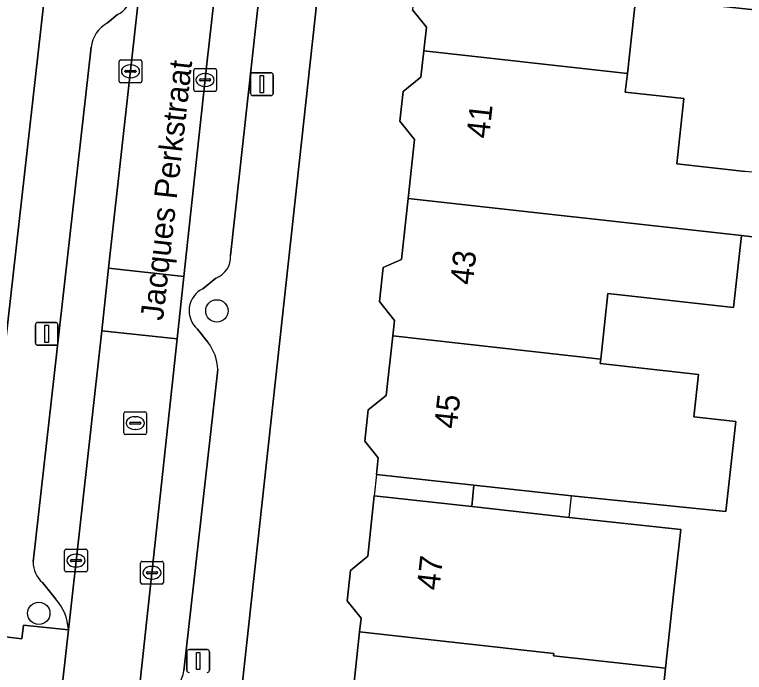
# Model space of a CAD drawing. Extents: x 161258 to 161838, y 380833 to 381727.
# Drawn here: x 161705.52 to 161737.48, y 381377.89 to 381406.72 of the extents above; entities that cross this region are included whole.
import ezdxf

# ---------------------------------------------------------------- set-up
doc = ezdxf.new("R2010")
doc.units = 0
for name, color, linetype in [('IMGEO_Boom', 7, 'Continuous'), ('IMGEO_Erf', 7, 'Continuous'), ('IMGEO_Kolk', 7, 'Continuous'), ('IMGEO_Lichtmast', 7, 'Continuous'), ('IMGEO_Openbare_ruimte_label', 7, 'Continuous'), ('IMGEO_Pand', 7, 'Continuous'), ('IMGEO_Pand_nummerreeks', 7, 'Continuous'), ('IMGEO_Pand_overbouw', 7, 'Continuous'), ('IMGEO_Parkeervlak_open', 7, 'Continuous'), ('IMGEO_Rijbaan_lokaal_open', 7, 'Continuous'), ('IMGEO_Rioolput', 7, 'Continuous'), ('IMGEO_Voetpad_open', 7, 'Continuous')]:
    doc.layers.add(name, color=color, linetype=linetype)

msp = doc.modelspace()

# ---------------------------------------------------------------- linework, layer by layer
at = {"layer": 'IMGEO_Boom'}
for centre in [(161714.376, 381393.732), (161706.581, 381380.482)]:
    msp.add_circle(centre, 0.489, dxfattribs=at)
at = {"layer": 'IMGEO_Erf'}
for points in [[(161649.876, 381358.212), (161669.686, 381355.721), (161676.646, 381354.846), (161685.778, 381353.698), (161689.572, 381353.221), (161700.55, 381351.841), (161703.323, 381376.439), (161703.682, 381379.623), (161710.363, 381438.89), (161702.199, 381460.88)], [(161722.379, 381440.599), (161722.102, 381438), (161721.934, 381436.431), (161715.1, 381373.857), (161714.528, 381368.72), (161712.463, 381350.189), (161712.163, 381347.496), (161746.295, 381343.062)], [(161738.324, 381406.878), (161732.721, 381407.493), (161732.352, 381404.128), (161732.263, 381403.319), (161734.83, 381403.038), (161734.516, 381400.175), (161737.512, 381399.846)], [(161738.085, 381396.952), (161737.346, 381397.034), (161737.001, 381393.886), (161731.499, 381394.49), (161731.184, 381391.62), (161731.163, 381391.425), (161735.466, 381390.952), (161735.261, 381389.087), (161737.099, 381388.885), (161736.666, 381384.941), (161729.912, 381385.632), (161725.633, 381386.102), (161721.364, 381386.571), (161721.439, 381387.297), (161720.857, 381388.023), (161721.007, 381389.393), (161721.797, 381390.026), (161722.083, 381392.634), (161722.158, 381393.316), (161721.498, 381394.138), (161721.662, 381395.631), (161722.457, 381395.98), (161722.751, 381398.66), (161723.033, 381401.236), (161722.389, 381402.039), (161722.532, 381403.342), (161723.314, 381403.969), (161723.44, 381405.121), (161723.554, 381406.159), (161722.937, 381406.928)]]:
    msp.add_lwpolyline(points, dxfattribs=at)
msp.add_lwpolyline([(161725.536, 381385.156), (161729.808, 381384.687), (161734.687, 381384.152), (161734.377, 381381.323), (161734.025, 381378.077), (161733.694, 381375.059), (161732.446, 381375.183), (161732.141, 381372.404), (161728.465, 381372.807), (161724.907, 381373.197), (161719.936, 381373.743), (161720.021, 381374.52), (161719.41, 381375.282), (161719.548, 381376.544), (161720.353, 381377.19), (161720.625, 381379.67), (161720.691, 381380.268), (161720.079, 381381.03), (161720.225, 381382.362), (161720.995, 381382.98), (161721.267, 381385.625)], close=True, dxfattribs=at)
at = {"layer": 'IMGEO_Kolk'}
for p, q in [((161710.094, 381403.802), (161710.094, 381404.654)), ((161710.169, 381404.728), (161711.021, 381404.728)), ((161711.095, 381404.654), (161711.095, 381403.802)), ((161710.353, 381404.222), (161710.353, 381404.234)), ((161710.396, 381404.271), (161710.794, 381404.271)), ((161710.582, 381404.508), (161710.607, 381404.508)), ((161710.837, 381404.234), (161710.837, 381404.222)), ((161713.362, 381403.425), (161713.362, 381404.277)), ((161713.437, 381404.351), (161714.289, 381404.351)), ((161714.363, 381404.277), (161714.363, 381403.425)), ((161710.791, 381404.185), (161710.393, 381404.185)), ((161710.605, 381403.948), (161710.58, 381403.948)), ((161713.85, 381404.131), (161713.875, 381404.131)), ((161711.021, 381403.728), (161710.169, 381403.728)), ((161713.621, 381403.845), (161713.621, 381403.857)), ((161714.059, 381403.808), (161713.661, 381403.808)), ((161713.664, 381403.894), (161714.062, 381403.894)), ((161714.105, 381403.857), (161714.105, 381403.845)), ((161714.289, 381403.351), (161713.437, 381403.351)), ((161713.873, 381403.571), (161713.848, 381403.571)), ((161707.709, 381382.368), (161707.709, 381383.22)), ((161707.784, 381383.294), (161708.636, 381383.294)), ((161708.71, 381383.22), (161708.71, 381382.368)), ((161708.011, 381382.837), (161708.409, 381382.837)), ((161708.197, 381383.074), (161708.222, 381383.074)), ((161707.968, 381382.788), (161707.968, 381382.8)), ((161708.406, 381382.751), (161708.008, 381382.751)), ((161708.22, 381382.514), (161708.195, 381382.514)), ((161708.452, 381382.8), (161708.452, 381382.788)), ((161711.036, 381381.834), (161711.036, 381382.686)), ((161711.111, 381382.76), (161711.963, 381382.76)), ((161711.524, 381382.54), (161711.549, 381382.54)), ((161712.037, 381382.686), (161712.037, 381381.834)), ((161708.636, 381382.294), (161707.784, 381382.294)), ((161711.295, 381382.254), (161711.295, 381382.266)), ((161711.733, 381382.217), (161711.335, 381382.217)), ((161711.338, 381382.303), (161711.736, 381382.303)), ((161711.779, 381382.266), (161711.779, 381382.254)), ((161711.547, 381381.98), (161711.522, 381381.98)), ((161711.963, 381381.76), (161711.111, 381381.76))]:
    msp.add_line(p, q, dxfattribs=at)
for points in [[(161710.094, 381403.802), (161710.094, 381404.654)], [(161710.169, 381404.728), (161711.021, 381404.728)], [(161711.095, 381404.654), (161711.095, 381403.802)], [(161713.362, 381403.425), (161713.362, 381404.277)], [(161713.437, 381404.351), (161714.289, 381404.351)], [(161714.363, 381404.277), (161714.363, 381403.425)], [(161711.021, 381403.728), (161710.169, 381403.728)], [(161714.289, 381403.351), (161713.437, 381403.351)], [(161707.709, 381382.368), (161707.709, 381383.22)], [(161707.784, 381383.294), (161708.636, 381383.294)], [(161708.71, 381383.22), (161708.71, 381382.368)], [(161711.036, 381381.834), (161711.036, 381382.686)], [(161711.111, 381382.76), (161711.963, 381382.76)], [(161712.037, 381382.686), (161712.037, 381381.834)], [(161708.636, 381382.294), (161707.784, 381382.294)], [(161711.963, 381381.76), (161711.111, 381381.76)]]:
    msp.add_lwpolyline(points, dxfattribs=at)
for centre, radius, start, end in [((161710.171, 381404.652), 0.0765, 91.552, 178.448), ((161710.171, 381404.652), 0.0765, 91.552, 178.448), ((161711.019, 381404.652), 0.0765, 1.552, 88.448), ((161711.019, 381404.652), 0.0765, 1.552, 88.448), ((161710.393, 381404.231), 0.0403, 85.8775, 175.7526), ((161710.798, 381404.233), 0.0386, 1.7309, 96.639), ((161713.439, 381404.275), 0.0765, 91.552, 178.448), ((161713.439, 381404.275), 0.0765, 91.552, 178.448), ((161714.287, 381404.275), 0.0765, 1.552, 88.448), ((161714.287, 381404.275), 0.0765, 1.552, 88.448), ((161710.39, 381404.221), 0.0366, 178.938, 274.7102), ((161710.794, 381404.228), 0.043, 264.8664, 352.4533), ((161710.171, 381403.804), 0.0765, 181.552, 268.448), ((161710.171, 381403.804), 0.0765, 181.552, 268.448), ((161711.019, 381403.804), 0.0765, 271.552, 358.448), ((161711.019, 381403.804), 0.0765, 271.552, 358.448), ((161713.661, 381403.854), 0.0403, 85.8775, 175.7526), ((161713.658, 381403.844), 0.0366, 178.938, 274.7102), ((161714.062, 381403.851), 0.043, 264.8664, 352.4533), ((161714.066, 381403.856), 0.0386, 1.7309, 96.639), ((161713.439, 381403.427), 0.0765, 181.552, 268.448), ((161713.439, 381403.427), 0.0765, 181.552, 268.448), ((161714.287, 381403.427), 0.0765, 271.552, 358.448), ((161714.287, 381403.427), 0.0765, 271.552, 358.448), ((161707.786, 381383.218), 0.0765, 91.552, 178.448), ((161707.786, 381383.218), 0.0765, 91.552, 178.448), ((161708.634, 381383.218), 0.0765, 1.552, 88.448), ((161708.634, 381383.218), 0.0765, 1.552, 88.448), ((161708.008, 381382.797), 0.0403, 85.8775, 175.7526), ((161708.413, 381382.799), 0.0386, 1.7309, 96.639), ((161708.005, 381382.787), 0.0366, 178.938, 274.7102), ((161708.409, 381382.794), 0.043, 264.8664, 352.4533), ((161711.113, 381382.684), 0.0765, 91.552, 178.448), ((161711.113, 381382.684), 0.0765, 91.552, 178.448), ((161711.961, 381382.684), 0.0765, 1.552, 88.448), ((161711.961, 381382.684), 0.0765, 1.552, 88.448), ((161707.786, 381382.37), 0.0765, 181.552, 268.448), ((161707.786, 381382.37), 0.0765, 181.552, 268.448), ((161708.634, 381382.37), 0.0765, 271.552, 358.448), ((161708.634, 381382.37), 0.0765, 271.552, 358.448), ((161711.335, 381382.263), 0.0403, 85.8775, 175.7526), ((161711.332, 381382.253), 0.0366, 178.938, 274.7102), ((161711.736, 381382.26), 0.043, 264.8664, 352.4533), ((161711.74, 381382.265), 0.0386, 1.7309, 96.639), ((161711.113, 381381.836), 0.0765, 181.552, 268.448), ((161711.113, 381381.836), 0.0765, 181.552, 268.448), ((161711.961, 381381.836), 0.0765, 271.552, 358.448), ((161711.961, 381381.836), 0.0765, 271.552, 358.448)]:
    msp.add_arc(centre, radius, start, end, dxfattribs=at)
for centre, major_axis, ratio, start_param, end_param in [((161710.581, 381404.228), (-0.387, 0.002), 0.722429, 4.712389, 7.853982), ((161710.606, 381404.228), (-0.39, 0.002), 0.717154, 1.570796, 4.712389), ((161713.849, 381403.851), (-0.387, 0.002), 0.722429, 4.712389, 7.853982), ((161713.874, 381403.851), (-0.39, 0.002), 0.717154, 1.570796, 4.712389), ((161708.196, 381382.794), (-0.387, 0.002), 0.722429, 4.712389, 7.853982), ((161708.221, 381382.794), (-0.39, 0.002), 0.717154, 1.570796, 4.712389), ((161711.523, 381382.26), (-0.387, 0.002), 0.722429, 4.712389, 7.853982), ((161711.548, 381382.26), (-0.39, 0.002), 0.717154, 1.570796, 4.712389)]:
    msp.add_ellipse(centre, major_axis=major_axis, ratio=ratio, start_param=start_param, end_param=end_param, dxfattribs=at)
at = {"layer": 'IMGEO_Lichtmast'}
for p, q in [((161715.856, 381403.264), (161715.856, 381404.064)), ((161715.856, 381404.064), (161715.856, 381403.264)), ((161715.956, 381404.164), (161716.746, 381404.164)), ((161716.746, 381404.164), (161715.956, 381404.164)), ((161716.846, 381404.064), (161716.846, 381403.264)), ((161716.846, 381403.264), (161716.846, 381404.064)), ((161716.746, 381403.164), (161715.956, 381403.164)), ((161715.956, 381403.164), (161716.746, 381403.164)), ((161706.429, 381392.327), (161706.429, 381393.127)), ((161706.429, 381393.127), (161706.429, 381392.327)), ((161706.529, 381393.227), (161707.319, 381393.227)), ((161707.319, 381393.227), (161706.529, 381393.227)), ((161707.419, 381393.127), (161707.419, 381392.327)), ((161707.419, 381392.327), (161707.419, 381393.127)), ((161707.319, 381392.227), (161706.529, 381392.227)), ((161706.529, 381392.227), (161707.319, 381392.227)), ((161713.06, 381377.993), (161713.06, 381378.793)), ((161713.06, 381378.793), (161713.06, 381377.993)), ((161713.16, 381378.893), (161713.95, 381378.893)), ((161713.95, 381378.893), (161713.16, 381378.893)), ((161714.05, 381378.793), (161714.05, 381377.993)), ((161714.05, 381377.993), (161714.05, 381378.793))]:
    msp.add_line(p, q, dxfattribs=at)
for points in [[(161716.276, 381404.039), (161716.426, 381404.039), (161716.426, 381403.289), (161716.276, 381403.289), (161716.276, 381404.039)], [(161706.849, 381393.102), (161706.999, 381393.102), (161706.999, 381392.352), (161706.849, 381392.352), (161706.849, 381393.102)], [(161713.48, 381378.768), (161713.63, 381378.768), (161713.63, 381378.018), (161713.48, 381378.018), (161713.48, 381378.768)]]:
    msp.add_lwpolyline(points, dxfattribs=at)
for centre, start, end in [((161715.956, 381404.064), 90, 180), ((161715.956, 381404.064), 90, 180), ((161716.746, 381404.064), 0, 90), ((161716.746, 381404.064), 360, 90), ((161715.956, 381403.264), 180, 270), ((161715.956, 381403.264), 180, 270), ((161716.746, 381403.264), 270, 0), ((161716.746, 381403.264), 270, 0), ((161706.529, 381393.127), 90, 180), ((161706.529, 381393.127), 90, 180), ((161707.319, 381393.127), 0, 90), ((161707.319, 381393.127), 360, 90), ((161706.529, 381392.327), 180, 270), ((161706.529, 381392.327), 180, 270), ((161707.319, 381392.327), 270, 0), ((161707.319, 381392.327), 270, 0), ((161713.16, 381378.793), 90, 180), ((161713.16, 381378.793), 90, 180), ((161713.95, 381378.793), 0, 90), ((161713.95, 381378.793), 360, 90), ((161713.16, 381377.993), 180, 270), ((161713.16, 381377.993), 180, 270), ((161713.95, 381377.993), 270, 0), ((161713.95, 381377.993), 270, 0)]:
    msp.add_arc(centre, 0.1, start, end, dxfattribs=at)
at = {"layer": 'IMGEO_Pand'}
for points in [[(161732.352, 381404.128), (161732.721, 381407.493), (161738.324, 381406.878), (161738.668, 381410.013), (161724.161, 381411.63), (161723.856, 381408.847), (161723.08, 381408.225), (161722.937, 381406.928), (161723.554, 381406.159), (161723.44, 381405.121)], [(161732.352, 381404.128), (161723.44, 381405.121), (161723.314, 381403.969), (161722.532, 381403.342), (161722.389, 381402.039), (161723.033, 381401.236), (161722.751, 381398.66), (161737.346, 381397.034), (161738.085, 381396.952), (161738.352, 381396.922), (161738.567, 381398.88), (161737.857, 381399.809), (161737.653, 381399.831), (161737.512, 381399.846), (161734.516, 381400.175), (161734.83, 381403.038), (161732.263, 381403.319)], [(161731.184, 381391.62), (161731.499, 381394.49), (161737.001, 381393.886), (161737.346, 381397.034), (161722.751, 381398.66), (161722.457, 381395.98), (161721.662, 381395.631), (161721.498, 381394.138), (161722.158, 381393.316), (161722.083, 381392.634)], [(161737.099, 381388.885), (161735.261, 381389.087), (161735.466, 381390.952), (161731.163, 381391.425), (161731.184, 381391.62), (161722.083, 381392.634), (161721.797, 381390.026), (161721.007, 381389.393), (161720.857, 381388.023), (161721.439, 381387.297), (161721.364, 381386.571), (161725.633, 381386.102), (161729.912, 381385.632), (161736.666, 381384.941)], [(161734.687, 381384.152), (161729.808, 381384.687), (161725.536, 381385.156), (161721.267, 381385.625), (161720.995, 381382.98), (161720.225, 381382.362), (161720.079, 381381.03), (161720.691, 381380.268), (161720.625, 381379.67), (161729.126, 381378.723), (161729.114, 381378.616), (161734.025, 381378.077), (161734.377, 381381.323)], [(161734.025, 381378.077), (161729.114, 381378.616), (161729.126, 381378.723), (161720.625, 381379.67), (161720.353, 381377.19), (161719.548, 381376.544), (161719.41, 381375.282), (161720.021, 381374.52), (161719.936, 381373.743), (161724.907, 381373.197), (161728.465, 381372.807), (161732.141, 381372.404), (161732.446, 381375.183), (161733.694, 381375.059)]]:
    msp.add_lwpolyline(points, close=True, dxfattribs=at)
at = {"layer": 'IMGEO_Pand_overbouw'}
for points in [[(161725.633, 381386.102), (161721.364, 381386.571), (161721.267, 381385.625), (161725.536, 381385.156)], [(161729.912, 381385.632), (161725.633, 381386.102), (161725.536, 381385.156), (161729.808, 381384.687)]]:
    msp.add_lwpolyline(points, close=True, dxfattribs=at)
at = {"layer": 'IMGEO_Parkeervlak_open'}
for points in [[(161717.434, 381435.638), (161717.229, 381433.087), (161715.817, 381421.255), (161713.952, 381404.688), (161712.933, 381395.246), (161712.637, 381392.502), (161710.748, 381374.936)], [(161707.873, 381379.766), (161709.333, 381392.858), (161709.639, 381395.601), (161712.841, 381424.462)], [(161714.978, 381396.161), (161717.043, 381414.993)], [(161710.03, 381406.715), (161709.584, 381406.349)], [(161708.87, 381405.285), (161706.333, 381382.735)], [(161713.766, 381394.706), (161714.339, 381395.173)], [(161713.986, 381392.356), (161713.531, 381392.929)], [(161712.928, 381377.964), (161714.413, 381391.161)], [(161706.736, 381381.832), (161707.33, 381381.107)]]:
    msp.add_lwpolyline(points, dxfattribs=at)
for centre, radius, start, end in [((161709.582, 381407.674), 1.058, 295.0457, 50.6487), ((161710.252, 381405.129), 1.39, 118.6951, 173.5775), ((161713.989, 381396.1), 0.991, 290.6992, 3.5143), ((161714.232, 381393.74), 1.072, 115.7563, 229.1769), ((161712.398, 381391.115), 2.015, 1.313, 38.0128), ((161707.479, 381382.705), 1.146, 178.4916, 229.6099), ((161705.644, 381379.644), 2.233, 3.1407, 40.9475), ((161711.379, 381378.197), 1.567, 303.2604, 351.4468)]:
    msp.add_arc(centre, radius, start, end, dxfattribs=at)
at = {"layer": 'IMGEO_Rijbaan_lokaal_open'}
msp.add_lwpolyline([(161714.193, 381436.286), (161712.841, 381424.462), (161709.639, 381395.601), (161712.933, 381395.246), (161713.952, 381404.688), (161715.817, 381421.255), (161717.229, 381433.087), (161717.434, 381435.638), (161717.456, 381435.916), (161717.622, 381440.68)], dxfattribs=at)
for points in [[(161709.333, 381392.858), (161712.637, 381392.502), (161712.933, 381395.246), (161709.639, 381395.601)], [(161710.037, 381368.604), (161710.748, 381374.936), (161712.637, 381392.502), (161709.333, 381392.858), (161707.873, 381379.766), (161707.378, 381375.352), (161707.343, 381375.038), (161706.079, 381363.637), (161704.663, 381351.215), (161708.039, 381350.79), (161708.701, 381356.944), (161710.022, 381368.469)]]:
    msp.add_lwpolyline(points, close=True, dxfattribs=at)
at = {"layer": 'IMGEO_Rioolput'}
for p, q in [((161710.301, 381388.39), (161710.301, 381389.242)), ((161710.376, 381389.316), (161711.228, 381389.316)), ((161711.302, 381389.242), (161711.302, 381388.39)), ((161710.789, 381389.096), (161710.814, 381389.096)), ((161710.56, 381388.81), (161710.56, 381388.822)), ((161710.998, 381388.773), (161710.6, 381388.773)), ((161710.603, 381388.859), (161711.001, 381388.859)), ((161711.044, 381388.822), (161711.044, 381388.81)), ((161711.228, 381388.316), (161710.376, 381388.316)), ((161710.812, 381388.536), (161710.787, 381388.536))]:
    msp.add_line(p, q, dxfattribs=at)
for points in [[(161710.301, 381388.39), (161710.301, 381389.242)], [(161710.376, 381389.316), (161711.228, 381389.316)], [(161711.302, 381389.242), (161711.302, 381388.39)], [(161711.228, 381388.316), (161710.376, 381388.316)]]:
    msp.add_lwpolyline(points, dxfattribs=at)
for centre, radius, start, end in [((161710.378, 381389.24), 0.0765, 91.552, 178.448), ((161710.378, 381389.24), 0.0765, 91.552, 178.448), ((161711.226, 381389.24), 0.0765, 1.552, 88.448), ((161711.226, 381389.24), 0.0765, 1.552, 88.448), ((161710.6, 381388.819), 0.0403, 85.8775, 175.7526), ((161710.597, 381388.809), 0.0366, 178.938, 274.7102), ((161711.001, 381388.816), 0.043, 264.8664, 352.4533), ((161711.005, 381388.821), 0.0386, 1.7309, 96.639), ((161710.378, 381388.392), 0.0765, 181.552, 268.448), ((161710.378, 381388.392), 0.0765, 181.552, 268.448), ((161711.226, 381388.392), 0.0765, 271.552, 358.448), ((161711.226, 381388.392), 0.0765, 271.552, 358.448)]:
    msp.add_arc(centre, radius, start, end, dxfattribs=at)
for centre, major_axis, ratio, start_param, end_param in [((161710.788, 381388.816), (-0.387, 0.002), 0.722429, 4.712389, 7.853982), ((161710.813, 381388.816), (-0.39, 0.002), 0.717154, 1.570796, 4.712389)]:
    msp.add_ellipse(centre, major_axis=major_axis, ratio=ratio, start_param=start_param, end_param=end_param, dxfattribs=at)
at = {"layer": 'IMGEO_Voetpad_open'}
for points in [[(161705.655, 381463.593), (161705.542, 381463.901), (161703.863, 381463.318), (161703.587, 381464.157), (161701.306, 381463.287), (161701.371, 381463.111), (161702.199, 381460.88), (161710.363, 381438.89), (161703.682, 381379.623), (161705.838, 381379.36), (161705.904, 381379.957), (161707.873, 381379.766)], [(161710.748, 381374.936), (161712.763, 381374.702), (161712.684, 381374.08), (161715.1, 381373.857), (161721.934, 381436.431)], [(161717.043, 381414.993), (161714.978, 381396.161)], [(161709.584, 381406.349), (161710.03, 381406.715)], [(161706.333, 381382.735), (161708.87, 381405.285)], [(161714.339, 381395.173), (161713.766, 381394.706)], [(161713.531, 381392.929), (161713.986, 381392.356)], [(161714.413, 381391.161), (161712.928, 381377.964)], [(161707.33, 381381.107), (161706.736, 381381.832)]]:
    msp.add_lwpolyline(points, dxfattribs=at)
msp.add_lwpolyline([(161707.873, 381379.766), (161705.904, 381379.957), (161705.838, 381379.36), (161703.682, 381379.623), (161703.323, 381376.439), (161705.546, 381376.213), (161705.417, 381375.579), (161707.378, 381375.352)], close=True, dxfattribs=at)
for centre, radius, start, end in [((161709.582, 381407.674), 1.058, 295.0457, 50.6487), ((161710.252, 381405.129), 1.39, 118.6951, 173.5775), ((161713.989, 381396.1), 0.991, 290.6992, 3.5143), ((161714.232, 381393.74), 1.072, 115.7563, 229.1769), ((161712.398, 381391.115), 2.015, 1.313, 38.0128), ((161707.479, 381382.705), 1.146, 178.4916, 229.6099), ((161705.644, 381379.644), 2.233, 3.1407, 40.9475), ((161711.379, 381378.197), 1.567, 303.2604, 351.4468)]:
    msp.add_arc(centre, radius, start, end, dxfattribs=at)

# ---------------------------------------------------------------- texts
at = {"layer": 'IMGEO_Openbare_ruimte_label'}
msp.add_text('Jacques Perkstraat', height=1, rotation=83.5713, dxfattribs=at).set_placement((161712.016, 381393.281))
at = {"layer": 'IMGEO_Pand_nummerreeks'}
for s, rotation, p in [('41', 83.6576, (161726.292, 381401.258)), ('43', 83.6593, (161725.58, 381394.843)), ('45', 83.6576, (161724.879, 381388.539)), ('47', 83.5201, (161724.114, 381381.462))]:
    msp.add_text(s, height=1, rotation=rotation, dxfattribs=at).set_placement(p)

doc.saveas('drawing.dxf')
